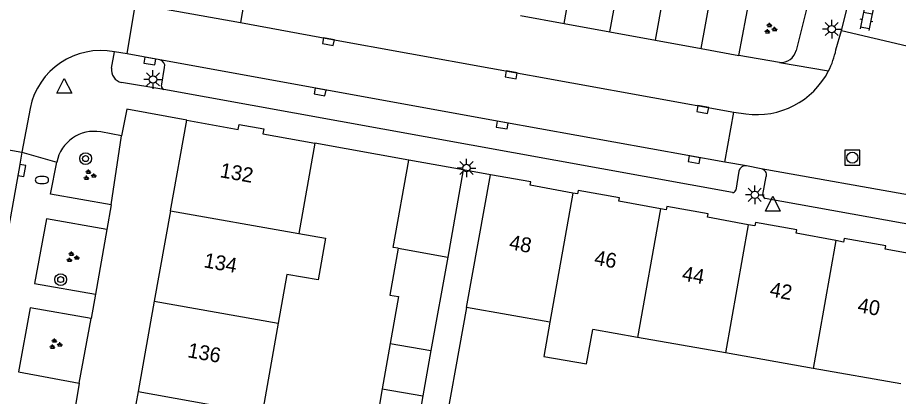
# Model space of a CAD drawing. Extents: x 131000 to 133014, y 396499 to 399001.
# Drawn here: x 131296.5 to 131356, y 397918 to 397943.5 of the extents above; entities that cross this region are included whole.
import ezdxf

# ---------------------------------------------------------------- set-up
doc = ezdxf.new("R2010")
doc.units = 0
for name, color, linetype in [('gg-afsc-erfafscheiding', 7, 'Continuous'), ('gg-afsc-muur', 7, 'Continuous'), ('gg-anno-huisnummerreeks BGT', 7, 'Continuous'), ('gg-bbg-bijgebouw', 7, 'Continuous'), ('gg-bbg-gedigitaliseerde bebouwing', 7, 'Continuous'), ('gg-bbg-gedigitaliseerde bijgebouw', 7, 'Continuous'), ('gg-bbg-hoofdgebouw', 7, 'Continuous'), ('gg-bbg-luifel en loopbrug', 7, 'Continuous'), ('gg-bbg-tussenscheiding', 7, 'Continuous'), ('gg-knt-verharding', 7, 'Continuous'), ('gg-knt-verharding nz', 7, 'Continuous'), ('gt-grn-groengrens', 7, 'Continuous'), ('gt-grn-weggrens', 7, 'Continuous'), ('gt-symb-boom', 7, 'Continuous'), ('gt-symb-brandkraan', 7, 'Continuous'), ('gt-symb-groenvak', 7, 'Continuous'), ('gt-symb-klinker verharding', 7, 'Continuous'), ('gt-symb-kolk', 7, 'Continuous'), ('gt-symb-lichtmast', 7, 'Continuous'), ('gt-symb-rioolschacht', 7, 'Continuous'), ('gt-symb-waterafsluiter', 7, 'Continuous')]:
    doc.layers.add(name, color=color, linetype=linetype)

# ---------------------------------------------------------------- blocks, each defined once
blk = doc.blocks.new('gt0-GRVAK')
at = {"layer": 'gt-symb-groenvak'}
for p, q in [((-0.11, 0.189), (-0.228, 0.24)), ((-0.182, 0.153), (0.088, 0.153)), ((-0.091, 0.211), (-0.156, 0.322)), ((-0.047, 0.214), (-0.047, 0.393)), ((-0.004, 0.211), (0.061, 0.322)), ((0.015, 0.189), (0.133, 0.24)), ((0.262, -0.052), (0.197, 0.059)), ((0.305, -0.049), (0.305, 0.13)), ((0.349, -0.052), (0.414, 0.059)), ((-0.245, -0.228), (-0.363, -0.177)), ((-0.318, -0.264), (-0.047, -0.264)), ((-0.226, -0.206), (-0.291, -0.095)), ((-0.183, -0.203), (-0.183, -0.024)), ((-0.139, -0.206), (-0.074, -0.095)), ((-0.12, -0.228), (-0.002, -0.177)), ((0.243, -0.074), (0.125, -0.023)), ((0.17, -0.11), (0.441, -0.11)), ((0.368, -0.074), (0.486, -0.023))]:
    blk.add_line(p, q, dxfattribs=at)
blk = doc.blocks.new('gt0-LMAST')
at = {"layer": 'gt-symb-lichtmast'}
for p, q in [((-0.005, 0.246), (-0.005, 0.621)), ((-0.182, 0.173), (-0.447, 0.438)), ((0.172, 0.173), (0.437, 0.438)), ((-0.255, -0.004), (-0.63, -0.004)), ((-0.182, -0.181), (-0.447, -0.446)), ((-0.005, -0.254), (-0.005, -0.629)), ((0.437, -0.446), (0.172, -0.181)), ((0.245, -0.004), (0.62, -0.004))]:
    blk.add_line(p, q, dxfattribs=at)
blk.add_circle((-0.005, -0.004), 0.25, dxfattribs=at)
blk = doc.blocks.new('gt0-KL1')
at = {"layer": 'gt-symb-klinker verharding'}
for p, q in [((-1.15, 0.3), (1.15, 0.3)), ((-1, -0.3), (-1, 0.3)), ((-0.5, 0.3), (-0.5, 0.45)), ((0, -0.3), (0, 0.3)), ((0.5, 0.3), (0.5, 0.45)), ((1, -0.3), (1, 0.3)), ((-1.15, -0.3), (1.15, -0.3)), ((-0.5, -0.45), (-0.5, -0.3)), ((0.5, -0.45), (0.5, -0.3))]:
    blk.add_line(p, q, dxfattribs=at)
blk = doc.blocks.new('gt0-KOLK')
at = {"layer": 'gt-symb-kolk'}
blk.add_lwpolyline([(0, 0), (0.375, 0), (0.375, 0.4), (-0.375, 0.4), (-0.375, 0), (0, 0)], dxfattribs=at)
blk = doc.blocks.new('gt0-WAFSL')
at = {"layer": 'gt-symb-waterafsluiter'}
for p, q in [((-0.5, -0.333), (0, 0.667)), ((0, 0.667), (0.5, -0.333)), ((0.5, -0.333), (-0.5, -0.333))]:
    blk.add_line(p, q, dxfattribs=at)
blk = doc.blocks.new('gt0-RS')
at = {"layer": 'gt-symb-rioolschacht'}
blk.add_lwpolyline([(-0.5, -0.5), (0.5, -0.5), (0.5, 0.5), (-0.5, 0.5)], close=True, dxfattribs=at)
blk.add_circle((0, 0), 0.375, dxfattribs=at)
blk = doc.blocks.new('gt0-BR')
at = {"layer": 'gt-symb-brandkraan'}
for centre, radius, start, end in [((-0.244, 0), 0.206, 107.56694, 252.43307), ((0.599, -2.664), 3, 106.89205, 107.56694), ((0, -0.691), 0.938, 73.10799, 106.89205), ((-0.599, -2.664), 3, 72.43309, 73.10799), ((0.244, 0), 0.206, 287.56695, 72.43309), ((0.599, 2.664), 3, 252.43307, 253.10797), ((0, 0.691), 0.938, 253.10797, 286.89206), ((-0.599, 2.664), 3, 286.89206, 287.56695)]:
    blk.add_arc(centre, radius, start, end, dxfattribs=at)
blk = doc.blocks.new('gt0-BOOM')
at = {"layer": 'gt-symb-boom'}
for radius in [0.4, 0.2]:
    blk.add_circle((0, 0), radius, dxfattribs=at)

msp = doc.modelspace()

# ---------------------------------------------------------------- linework, layer by layer
at = {"layer": 'gg-afsc-erfafscheiding'}
msp.add_lwpolyline([(131326.864, 397923.978), (131325.088, 397914.125), (131327.651, 397913.662)], dxfattribs=at)
at = {"layer": 'gg-afsc-muur'}
msp.add_line((131322.958, 397933.93), (131316.6, 397935.07), dxfattribs=at)
at = {"layer": 'gg-bbg-bijgebouw'}
msp.add_line((131326.639, 397933.27), (131322.958, 397933.93), dxfattribs=at)
at = {"layer": 'gg-bbg-gedigitaliseerde bebouwing'}
for p, q in [((131316.6, 397935.07), (131315.525, 397928.965)), ((131326.864, 397923.978), (131328.48, 397932.94)), ((131314.708, 397926.206), (131314.127, 397922.907)), ((131332.487, 397922.99), (131326.864, 397923.978)), ((131314.127, 397922.907), (131313.051, 397916.793)), ((131338.42, 397921.947), (131335.384, 397922.481)), ((131344.353, 397920.904), (131338.42, 397921.947)), ((131350.286, 397919.861), (131344.353, 397920.904)), ((131356.221, 397918.817), (131350.286, 397919.861))]:
    msp.add_line(p, q, dxfattribs=at)
for points in [[(131315.525, 397928.965), (131317.316, 397928.65), (131316.821, 397925.834), (131314.708, 397926.206)], [(131332.487, 397922.99), (131332.081, 397920.672), (131334.978, 397920.164), (131335.384, 397922.481)]]:
    msp.add_lwpolyline(points, dxfattribs=at)
at = {"layer": 'gg-bbg-gedigitaliseerde bijgebouw'}
for p, q in [((131326.639, 397933.27), (131325.584, 397927.385)), ((131322.235, 397927.974), (131321.68, 397924.815)), ((131325.584, 397927.385), (131324.451, 397921.064)), ((131321.68, 397924.815), (131322.259, 397924.713)), ((131322.259, 397924.713), (131321.704, 397921.554)), ((131321.704, 397921.554), (131321.167, 397918.495)), ((131324.451, 397921.064), (131323.903, 397918.006)), ((131321.167, 397918.495), (131323.903, 397918.006))]:
    msp.add_line(p, q, dxfattribs=at)
msp.add_lwpolyline([(131322.235, 397927.974), (131321.901, 397928.032), (131322.958, 397933.93)], dxfattribs=at)
at = {"layer": 'gg-bbg-hoofdgebouw'}
for p, q in [((131345.26, 397941), (131346.31, 397946.44)), ((131330.5, 397943.7), (131333.45, 397943.16)), ((131333.45, 397943.16), (131336.542, 397942.595)), ((131336.542, 397942.595), (131339.635, 397942.029)), ((131339.635, 397942.029), (131342.727, 397941.463)), ((131342.727, 397941.463), (131345.26, 397941)), ((131306.858, 397930.513), (131307.96, 397936.63)), ((131306.858, 397930.513), (131305.757, 397924.404)), ((131305.757, 397924.404), (131304.657, 397918.294)), ((131304.657, 397918.294), (131303.556, 397912.185))]:
    msp.add_line(p, q, dxfattribs=at)
for points in [[(131307.96, 397936.63), (131311.43, 397936), (131311.5, 397936.33), (131313.16, 397936.03), (131313.1, 397935.7), (131316.6, 397935.07)], [(131334.044, 397931.7), (131331.154, 397932.226), (131331.196, 397932.462), (131328.48, 397932.94)], [(131339.972, 397930.631), (131337.153, 397931.147), (131337.195, 397931.383), (131334.396, 397931.88), (131334.354, 397931.644), (131334.044, 397931.7)], [(131345.901, 397929.563), (131343.145, 397930.068), (131343.187, 397930.304), (131340.387, 397930.799), (131340.345, 397930.563), (131339.972, 397930.631)], [(131351.829, 397928.49), (131349.14, 397928.988), (131349.182, 397929.224), (131346.388, 397929.718), (131346.346, 397929.482), (131345.901, 397929.563)], [(131357.761, 397927.434), (131355.156, 397927.908), (131355.194, 397928.146), (131352.377, 397928.632), (131352.335, 397928.396), (131351.829, 397928.49)]]:
    msp.add_lwpolyline(points, dxfattribs=at)
at = {"layer": 'gg-bbg-luifel en loopbrug'}
msp.add_line((131323.903, 397918.006), (131323.354, 397914.947), dxfattribs=at)
msp.add_lwpolyline([(131321.167, 397918.495), (131320.63, 397915.436), (131323.354, 397914.947)], dxfattribs=at)
at = {"layer": 'gg-bbg-tussenscheiding'}
for p, q in [((131333.45, 397943.16), (131334.438, 397948.637)), ((131336.542, 397942.595), (131337.566, 397948.274)), ((131339.635, 397942.029), (131340.635, 397947.577)), ((131342.727, 397941.463), (131343.728, 397947.015)), ((131334.044, 397931.7), (131332.487, 397922.99)), ((131306.858, 397930.513), (131315.525, 397928.965)), ((131339.972, 397930.631), (131338.42, 397921.947)), ((131345.901, 397929.563), (131344.353, 397920.904)), ((131351.829, 397928.49), (131350.286, 397919.861)), ((131322.235, 397927.974), (131325.584, 397927.385)), ((131305.757, 397924.404), (131314.127, 397922.907)), ((131321.704, 397921.554), (131324.451, 397921.064)), ((131304.657, 397918.294), (131313.051, 397916.793))]:
    msp.add_line(p, q, dxfattribs=at)
at = {"layer": 'gg-knt-verharding'}
for p, q in [((131352.196, 397942.678), (131353.785, 397949.047)), ((131303.919, 397941.096), (131304.495, 397944.503)), ((131351.826, 397941.372), (131352.196, 397942.678)), ((131352.196, 397942.678), (131356.607, 397941.645)), ((131302.869, 397940.14), (131303.071, 397941.238)), ((131303.919, 397941.096), (131303.071, 397941.238)), ((131306.139, 397940.699), (131303.919, 397941.096)), ((131348.021, 397940.524), (131345.26, 397941)), ((131306.24, 397938.931), (131306.455, 397940.187)), ((131306.41, 397938.693), (131303.538, 397939.162)), ((131344.835, 397931.748), (131306.41, 397938.693)), ((131297.359, 397937.416), (131296.805, 397934.461)), ((131344.32, 397933.792), (131344.931, 397937.163)), ((131344.931, 397937.163), (131345.728, 397937.053)), ((131303.538, 397935.574), (131302.138, 397935.832)), ((131294.605, 397934.869), (131296.805, 397934.461)), ((131345.776, 397933.54), (131344.32, 397933.792)), ((131346.78, 397933.344), (131345.776, 397933.54)), ((131345.273, 397933.19), (131345.049, 397931.905)), ((131360.754, 397930.841), (131346.78, 397933.344)), ((131346.888, 397931.6), (131347.121, 397932.83)), ((131380.52, 397925.303), (131347.048, 397931.345)), ((131302.847, 397930.901), (131302.544, 397929.25)), ((131301.785, 397924.872), (131301.488, 397923.23)), ((131300.677, 397918.86), (131300.399, 397917.216))]:
    msp.add_line(p, q, dxfattribs=at)
for points in [[(131305.159, 397946.469), (131311.928, 397945.197), (131311.586, 397943.224)], [(131350.169, 397945.483), (131350.17, 397945.483), (131349.135, 397941.329)], [(131304.495, 397944.503), (131306.264, 397944.171), (131311.586, 397943.224)], [(131311.586, 397943.224), (131317.556, 397942.118), (131344.931, 397937.163)], [(131307.96, 397936.63), (131303.896, 397937.37), (131303.538, 397935.574)], [(131296.805, 397934.461), (131296.605, 397933.256), (131292.963, 397913.114), (131288.993, 397890.962), (131280.775, 397845.476)], [(131302.847, 397930.901), (131298.747, 397931.622), (131299.163, 397933.791)], [(131302.544, 397929.25), (131298.465, 397929.968), (131297.661, 397925.604), (131301.785, 397924.872)], [(131301.488, 397923.23), (131297.378, 397923.947), (131296.585, 397919.628), (131300.677, 397918.86)]]:
    msp.add_lwpolyline(points, dxfattribs=at)
for centre, radius, start, end in [((131302.136, 397936.456), 4.873, 78.93812, 168.63623), ((131348.1, 397941.588), 1.067, 265.75067, 345.95468), ((131346.462, 397942.466), 5.475, 332.68388, 348.46987), ((131306.038, 397940.283), 0.428, 347.04633, 76.31841), ((131303.761, 397940.032), 0.898, 173.10171, 255.64637), ((131346.474, 397942.465), 5.463, 262.15003, 332.63823), ((131306.449, 397938.901), 0.211, 171.71507, 259.36029), ((131301.69, 397933.296), 2.575, 79.98245, 168.92172), ((131345.713, 397933.094), 0.45, 81.92968, 167.73265), ((131346.7, 397932.921), 0.431, 347.86527, 79.25724), ((131344.869, 397931.926), 0.181, 259.17669, 353.35419), ((131347.112, 397931.563), 0.227, 170.49933, 253.71318)]:
    msp.add_arc(centre, radius, start, end, dxfattribs=at)
at = {"layer": 'gg-knt-verharding nz'}
msp.add_lwpolyline([(131344.32, 397933.792), (131329.307, 397936.49), (131306.139, 397940.699)], dxfattribs=at)
at = {"layer": 'gt-grn-groengrens'}
for p, q in [((131302.847, 397930.901), (131303.538, 397935.574)), ((131302.544, 397929.25), (131301.785, 397924.872)), ((131300.677, 397918.86), (131301.488, 397923.23))]:
    msp.add_line(p, q, dxfattribs=at)
at = {"layer": 'gt-grn-weggrens'}
for p, q in [((131348.021, 397940.524), (131351.326, 397939.954)), ((131296.805, 397934.461), (131299.163, 397933.791)), ((131328.48, 397932.94), (131326.639, 397933.27))]:
    msp.add_line(p, q, dxfattribs=at)

# ---------------------------------------------------------------- block references
at = {"layer": 'gt-symb-boom'}
for p in [(131301.113, 397934.03), (131299.427, 397925.86)]:
    msp.add_blockref('gt0-BOOM', p, dxfattribs=at)
at = {"layer": 'gt-symb-brandkraan'}
msp.add_blockref('gt0-BR', (131298.166, 397932.586), dxfattribs=at)
at = {"layer": 'gt-symb-groenvak'}
for p in [(131347.379, 397942.798), (131301.364, 397932.905), (131300.215, 397927.364), (131299.066, 397921.495)]:
    msp.add_blockref('gt0-GRVAK', p, dxfattribs=at)
at = {"layer": 'gt-symb-klinker verharding', "rotation": -101.4223210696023}
msp.add_blockref('gt0-KL1', (131353.981, 397943.86), dxfattribs=at)
at = {"layer": 'gt-symb-kolk'}
for p, rotation in [((131317.556, 397942.118), 169.50675960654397), ((131305.496, 397940.813), 169.82652590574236), ((131329.916, 397939.881), 169.74567571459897), ((131316.994, 397938.725), 169.69515353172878), ((131342.857, 397937.547), 169.77744077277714), ((131329.307, 397936.49), 169.71247608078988), ((131342.276, 397934.158), 169.80269757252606), ((131296.605, 397933.256), -100.24638361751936)]:
    msp.add_blockref('gt0-KOLK', p, dxfattribs=dict(at, rotation=rotation))
at = {"layer": 'gt-symb-lichtmast'}
for p in [(131351.544, 397942.778), (131305.672, 397939.381), (131326.864, 397933.398), (131346.344, 397931.585)]:
    msp.add_blockref('gt0-LMAST', p, dxfattribs=at)
at = {"layer": 'gt-symb-rioolschacht'}
msp.add_blockref('gt0-RS', (131352.931, 397934.098), dxfattribs=at)
at = {"layer": 'gt-symb-waterafsluiter'}
for p in [(131299.676, 397938.774), (131347.562, 397930.818)]:
    msp.add_blockref('gt0-WAFSL', p, dxfattribs=at)

# ---------------------------------------------------------------- texts
at = {"layer": 'gg-anno-huisnummerreeks BGT'}
for s, rotation, p in [('132', 349.8, (131310.146, 397932.781)), ('48', 349.7, (131329.689, 397927.919)), ('134', 349.8, (131309.051, 397926.699)), ('46', 349.8, (131335.444, 397926.875)), ('44', 349.8, (131341.373, 397925.806)), ('42', 349.7, (131347.3, 397924.737)), ('40', 349.9, (131353.241, 397923.668)), ('136', 349.8, (131307.957, 397920.626))]:
    msp.add_text(s, height=1, rotation=rotation, dxfattribs=at).set_placement(p)

doc.saveas('drawing.dxf')
